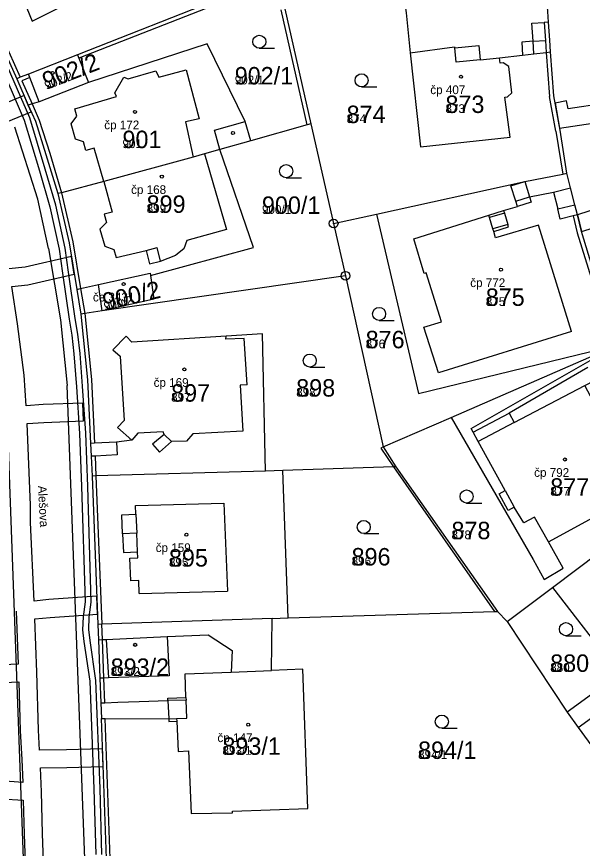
# Model space of a CAD drawing. Extents: x -763628 to -761565, y -976033 to -973833.
# Drawn here: x -762057.3 to -761992.5, y -974843.1 to -974747.7 of the extents above; entities that cross this region are included whole.
import ezdxf

# ---------------------------------------------------------------- set-up
doc = ezdxf.new("R2010")
doc.units = 0
for name, color, linetype in [('KN_cisla parcel 1000', 7, 'Continuous'), ('KN_cisla parcel 500', 7, 'Continuous'), ('KN_cisla popisna 500', 7, 'Continuous'), ('KN_hranice parcel', 7, 'Continuous'), ('KN_popisy', 7, 'Continuous'), ('KN_vecna bremena', 7, 'Continuous'), ('KN_vnitrni kresba parcel', 7, 'Continuous'), ('KN_znacky bodu BP', 7, 'Continuous'), ('KN_znacky budov', 7, 'Continuous'), ('KN_znacky kultur', 7, 'Continuous')]:
    doc.layers.add(name, color=color, linetype=linetype)

msp = doc.modelspace()

# ---------------------------------------------------------------- linework, layer by layer
at = {"layer": 'KN_hranice parcel'}
for p, q in [((-762030.74, -974744.37), (-762050.34, -974752.09)), ((-762026.55, -974746.85), (-762023.58, -974760.03)), ((-762057.31, -974754.84), (-762055.98, -974757.88)), ((-762023.58, -974760.03), (-762020.97, -974771.44)), ((-762030.48, -974761.97), (-762034.01, -974762.97)), ((-762020.97, -974771.44), (-762016.07, -974770.38)), ((-762020.97, -974771.44), (-762019.62, -974777.43)), ((-762019.62, -974777.43), (-762047.5, -974781.47)), ((-762019.62, -974777.43), (-762015.3, -974797.04)), ((-762050.42, -974779), (-762049.95, -974781.83)), ((-762007.51, -974793.7), (-761988.49, -974785.38)), ((-762015.3, -974797.04), (-762007.51, -974793.7)), ((-762015.3, -974797.04), (-762013.84, -974799.34)), ((-762026.79, -974799.77), (-762028.79, -974799.83)), ((-762026.2, -974816.66), (-762026.79, -974799.77)), ((-762013.84, -974799.34), (-762002.17, -974815.93)), ((-762048.67, -974800.4), (-762047.99, -974817.41)), ((-762001.06, -974817.06), (-761995.86, -974813.16)), ((-762002.17, -974815.93), (-762001.06, -974817.06)), ((-762028, -974816.72), (-762026.2, -974816.66)), ((-762001.06, -974817.06), (-761994.19, -974827.45)), ((-762047.99, -974817.41), (-762047.93, -974819.16)), ((-762047.93, -974819.16), (-762047.77, -974823.58)), ((-761994.19, -974827.45), (-761992.92, -974829.21)), ((-762046.97, -974845.59), (-762047.6, -974828.2)), ((-761992.92, -974829.21), (-761984.07, -974841.57))]:
    msp.add_line(p, q, dxfattribs=at)
for points in [[(-762054.98, -974730.68), (-762057.97, -974732.21), (-762057.48, -974733.08), (-762061.61, -974735.2), (-762059.64, -974739.19), (-762059.76, -974739.22), (-762057.45, -974743.54), (-762055.54, -974748.23), (-762043.76, -974742.3), (-762045.14, -974739.63), (-762050.42, -974729.44), (-762054.54, -974731.56), (-762054.98, -974730.68)], [(-762064.82, -974731.13), (-762066.3, -974735.04), (-762061.45, -974745.71), (-762060.93, -974746.88), (-762057.31, -974754.84)], [(-762012.73, -974746.74), (-762012.67, -974747.3), (-762012.18, -974751.88), (-762011.02, -974762.66), (-762000.75, -974761.56), (-762001.36, -974756.97), (-762001.05, -974756.93), (-762000.54, -974756.45), (-762000.9, -974753.43), (-762001.54, -974753.01), (-762001.87, -974753.05), (-762001.94, -974752.45), (-761999.3, -974752.14), (-761998.01, -974751.99), (-761996.6, -974751.82), (-761996.09, -974751.76)], [(-761996.09, -974751.76), (-761996.19, -974750.42), (-761996.34, -974748.36), (-761996.42, -974747.14), (-761996.46, -974746.63)], [(-762030.48, -974761.97), (-762031.1, -974759.75), (-762035.48, -974750.83), (-762049.09, -974755.26)], [(-762050.34, -974752.09), (-762055.96, -974754.31), (-762056.9, -974754.66), (-762057.31, -974754.84)], [(-762050.34, -974752.09), (-762050.18, -974752.5), (-762049.09, -974755.26)], [(-761994.22, -974765.66), (-761995.01, -974760.76), (-761995.73, -974756.79), (-761996.09, -974751.76)], [(-762049.09, -974755.26), (-762054.72, -974757.48), (-762055.54, -974757.74), (-762055.98, -974757.88)], [(-762055.98, -974757.88), (-762055.17, -974759.72), (-762053.95, -974763.53), (-762052.61, -974768.02)], [(-762023.58, -974760.03), (-762024.02, -974760.15), (-762030.48, -974761.97)], [(-762034.01, -974762.97), (-762035.79, -974763.47), (-762037.08, -974763.83), (-762047.33, -974766.64), (-762052.18, -974767.91), (-762052.61, -974768.02)], [(-762041.96, -974777.41), (-762030.15, -974774.2), (-762034.01, -974762.97)], [(-762016.07, -974770.38), (-761999.07, -974766.64), (-761994.71, -974765.77), (-761994.22, -974765.66)], [(-761988.04, -974785.18), (-761990.79, -974778.15), (-761992.56, -974772.35), (-761993.03, -974770.45), (-761993.32, -974769.3), (-761993.8, -974767.37), (-761994.22, -974765.66)], [(-762052.61, -974768.02), (-762051.3, -974773.66), (-762050.42, -974779)], [(-762016.07, -974770.38), (-762011.26, -974790.93), (-761988.49, -974785.38)], [(-762050.42, -974779), (-762049.98, -974778.9), (-762047.94, -974778.45), (-762042, -974777.12), (-762041.96, -974777.41)], [(-762041.96, -974777.41), (-762041.57, -974780.12), (-762047.5, -974781.47)], [(-762047.5, -974781.47), (-762049.5, -974781.77), (-762049.95, -974781.83)], [(-762049.95, -974781.83), (-762049.18, -974789.36), (-762048.84, -974796.65)], [(-762028.79, -974799.83), (-762029.11, -974784.11), (-762033.31, -974784.37), (-762044.1, -974785.04), (-762044.77, -974784.36), (-762046.27, -974785.91), (-762045.45, -974786.64), (-762044.99, -974794.03), (-762045.74, -974794.84), (-762044.11, -974796.28), (-762045.87, -974796.51), (-762048.4, -974796.63), (-762048.84, -974796.65)], [(-762007.51, -974793.7), (-761998.08, -974809.95), (-761996.82, -974812.27), (-761994.67, -974810.97), (-761996.35, -974807.95), (-761985.66, -974802.14), (-761987.67, -974798.4), (-761987.32, -974798.21), (-761989.8, -974793.56), (-761990.17, -974793.76), (-761992.19, -974790.01), (-761991.08, -974789.45), (-761988.89, -974788.35), (-761987.5, -974791.12), (-761986.78, -974792.55), (-761985.46, -974791.91), (-761985.02, -974791.69)], [(-762048.84, -974796.65), (-762048.78, -974798.12), (-762048.67, -974800.4)], [(-762028.79, -974799.83), (-762048.22, -974800.38), (-762048.67, -974800.4)], [(-762013.84, -974799.34), (-762014.09, -974799.35), (-762026.79, -974799.77)], [(-761995.86, -974813.16), (-761982.54, -974803.13), (-761981.01, -974801.99), (-761979.98, -974801.23), (-761979.56, -974800.91)], [(-761995.86, -974813.16), (-761988.2, -974823.11), (-761994.19, -974827.45)], [(-762026.2, -974816.66), (-762002.54, -974815.94), (-762002.17, -974815.93)], [(-762028, -974816.72), (-762047.54, -974817.39), (-762047.99, -974817.41)], [(-762047.6, -974828.2), (-762047.16, -974828.18), (-762039.86, -974828.24), (-762039.85, -974828.54), (-762038.96, -974828.5), (-762038.81, -974831.96), (-762037.63, -974831.91), (-762037.3, -974839.1), (-762032.55, -974839.01), (-762032.57, -974838.81), (-762023.93, -974838.51), (-762024.51, -974822.55), (-762028.09, -974822.69), (-762028, -974816.72)], [(-762047.93, -974819.16), (-762047.48, -974819.14), (-762047.05, -974819.12), (-762040.04, -974818.8), (-762039.83, -974823.32), (-762046.79, -974823.55), (-762047.32, -974823.57), (-762047.77, -974823.58)], [(-762047.77, -974823.58), (-762047.67, -974826.4), (-762047.6, -974828.2)], [(-761992.92, -974829.21), (-761986.93, -974824.86), (-761985.52, -974823.84)]]:
    msp.add_lwpolyline(points, dxfattribs=at)
at = {"layer": 'KN_vecna bremena'}
for points in [[(-762062.16, -974747.4), (-762060.52, -974750.71), (-762059.64, -974752.29), (-762056.45, -974759.58), (-762054.71, -974765.41), (-762053.49, -974769.54)], [(-762047.53, -974843.77), (-762047.75, -974836.23), (-762048.22, -974823.85), (-762048.9, -974819.25), (-762049.05, -974818), (-762049, -974816.59), (-762048.76, -974814.87), (-762049.16, -974801.59), (-762049.4, -974795.49), (-762049.76, -974790.1), (-762050.05, -974786.34), (-762050.3, -974784.14), (-762050.59, -974782.33), (-762051.36, -974777.02), (-762051.75, -974774.26), (-762052.81, -974769.36), (-762054.03, -974765.21), (-762055.79, -974759.34), (-762059.02, -974751.97)], [(-762062.28, -974761.37), (-762055.64, -974758.65), (-762055.98, -974757.88), (-762056.46, -974756.78), (-762063.12, -974759.51)], [(-761990, -974757.7), (-761994.09, -974758.3), (-761994.28, -974757.37), (-761995.58, -974757.63), (-761995.06, -974760.5), (-761989.71, -974759.72)], [(-761987.94, -974768.8), (-761993.03, -974770.45), (-761992.56, -974772.35), (-761987.45, -974770.79)], [(-762053.49, -974769.54), (-762052.43, -974774.38), (-762052.06, -974777.12), (-762051.29, -974782.43), (-762051, -974784.24), (-762050.75, -974786.4), (-762050.46, -974790.16), (-762050.1, -974795.53), (-762049.86, -974801.61), (-762049.46, -974814.83), (-762049.7, -974816.53), (-762049.75, -974818.02), (-762049.6, -974819.35), (-762048.92, -974823.91), (-762048.45, -974836.25), (-762048.23, -974843.79)], [(-762053.93, -974853.33), (-762054.35, -974841.38), (-762054.47, -974836.59), (-762054.58, -974833.85), (-762051.57, -974833.81), (-762047.4, -974833.71), (-762047.47, -974831.68), (-762051.61, -974831.77), (-762054.68, -974831.82), (-762054.8, -974829.54), (-762055, -974822.89), (-762055.22, -974816.77), (-762053.46, -974816.6), (-762048.04, -974816.22), (-762048.12, -974814.18), (-762053.64, -974814.56), (-762055.3, -974814.73), (-762055.74, -974805.72), (-762055.72, -974803.75), (-762056.1, -974794.38), (-762054.19, -974794.25), (-762049.64, -974794.08), (-762049.72, -974792.04), (-762054.29, -974792.21), (-762056.21, -974792.34), (-762056.45, -974788.84), (-762057.2, -974782.93), (-762057.87, -974778.66), (-762056.02, -974778.48), (-762050.71, -974777.25), (-762051.04, -974775.23), (-762056.34, -974776.46), (-762058.21, -974776.64)], [(-762057.35, -974815.9), (-762057.13, -974821.96), (-762059.67, -974822.09)], [(-762059.57, -974824.12), (-762057.07, -974823.99), (-762056.9, -974829.62), (-762056.72, -974832.9), (-762056.61, -974835.52), (-762059.11, -974835.34)], [(-762059.04, -974837.39), (-762056.55, -974837.57), (-762056.45, -974841.44), (-762056.03, -974853.41), (-762055.71, -974861.68), (-762055.17, -974877.26), (-762054.92, -974883.88), (-762054.79, -974888), (-762054.91, -974889.65), (-762055, -974891.75), (-762055.22, -974894.78), (-762055.17, -974896.03), (-762057.22, -974896.13), (-762057.11, -974898.23), (-762055.33, -974898.14), (-762057.59, -974907.68)]]:
    msp.add_lwpolyline(points, dxfattribs=at)
at = {"layer": 'KN_vnitrni kresba parcel'}
for p, q in [((-762030.57, -974744.8), (-762050.18, -974752.5)), ((-762060.52, -974746.69), (-762056.9, -974754.66)), ((-762024.02, -974760.15), (-762026.99, -974746.95)), ((-761998.25, -974748.49), (-761996.84, -974748.39)), ((-761996.34, -974748.36), (-761996.84, -974748.39)), ((-761996.84, -974748.39), (-761996.7, -974750.45)), ((-761998.11, -974750.55), (-761998.25, -974748.49)), ((-762012.18, -974751.88), (-762007.11, -974751.18)), ((-762007.11, -974751.18), (-762007.08, -974751.3)), ((-762007.08, -974751.3), (-762004.32, -974751.03)), ((-762006.92, -974752.93), (-762007.08, -974751.3)), ((-762004.32, -974751.03), (-762004.16, -974752.66)), ((-761998.11, -974750.55), (-761999.38, -974750.65)), ((-761999.38, -974750.65), (-761999.3, -974752.14)), ((-761998.11, -974750.55), (-761996.7, -974750.45)), ((-761998.01, -974751.99), (-761998.11, -974750.55)), ((-761996.7, -974750.45), (-761996.6, -974751.82)), ((-761996.6, -974751.82), (-761996.22, -974756.88)), ((-762004.16, -974752.66), (-762006.92, -974752.93)), ((-762004.16, -974752.66), (-762001.94, -974752.45)), ((-762044.52, -974754.86), (-762041.35, -974753.94)), ((-762041.35, -974753.94), (-762041.03, -974754.68)), ((-762041.03, -974754.68), (-762037.86, -974753.83)), ((-762037.86, -974753.83), (-762036.38, -974759.43)), ((-762055.8, -974754.71), (-762056.71, -974755.07)), ((-762056.71, -974755.07), (-762055.54, -974757.74)), ((-762055.8, -974754.71), (-762055.96, -974754.31)), ((-762054.72, -974757.48), (-762055.8, -974754.71)), ((-762046.07, -974756.45), (-762045.02, -974754.65)), ((-762045.02, -974754.65), (-762044.52, -974754.86)), ((-762050.65, -974758.28), (-762045.88, -974756.87)), ((-762045.88, -974756.87), (-762046.07, -974756.45)), ((-761995.5, -974760.85), (-761996.22, -974756.88)), ((-762055.54, -974757.74), (-762054.74, -974759.58)), ((-762050.4, -974759.15), (-762050.65, -974758.28)), ((-762054.74, -974759.58), (-762053.52, -974763.39)), ((-762051.05, -974760), (-762050.4, -974759.15)), ((-762036.38, -974759.43), (-762037.94, -974759.8)), ((-762037.94, -974759.8), (-762037.08, -974763.83)), ((-762034.64, -974760.75), (-762031.1, -974759.75)), ((-762054.88, -974768.67), (-762057.54, -974760.39)), ((-762050.57, -974761.78), (-762051.05, -974760)), ((-762034.01, -974762.97), (-762034.64, -974760.75)), ((-761995.5, -974760.85), (-761994.71, -974765.77)), ((-762049.63, -974762.07), (-762050.57, -974761.78)), ((-762049.4, -974763.08), (-762049.63, -974762.07)), ((-762053.52, -974763.39), (-762052.18, -974767.91)), ((-762048.44, -974762.8), (-762049.4, -974763.08)), ((-762047.33, -974766.64), (-762048.44, -974762.8)), ((-762035.79, -974763.47), (-762033.25, -974772.14)), ((-762047.33, -974766.64), (-762046.37, -974770.13)), ((-762000.64, -974767.14), (-761999.07, -974766.64)), ((-762000.08, -974768.9), (-762000.64, -974767.14)), ((-761999.07, -974766.64), (-761998.52, -974768.4)), ((-761995.75, -974767.86), (-761993.8, -974767.37)), ((-762052.18, -974767.91), (-762050.86, -974773.56)), ((-762000.08, -974768.9), (-761998.52, -974768.4)), ((-761998.52, -974768.4), (-761995.75, -974767.86)), ((-761998.52, -974768.4), (-761998.33, -974769)), ((-761995.75, -974767.86), (-761995.27, -974769.78)), ((-762053.65, -974774.32), (-762054.88, -974768.67)), ((-761999.9, -974769.48), (-762000.08, -974768.9)), ((-761998.33, -974769), (-761999.9, -974769.48)), ((-761995.27, -974769.78), (-761993.32, -974769.3)), ((-762046.37, -974770.13), (-762047.28, -974770.39)), ((-762047.28, -974770.39), (-762047.02, -974771.32)), ((-762003.19, -974770.47), (-762001.48, -974769.95)), ((-762001.39, -974770.24), (-762003.1, -974770.76)), ((-762001.48, -974769.95), (-761999.9, -974769.48)), ((-762001.48, -974769.95), (-762001.39, -974770.24)), ((-762001.39, -974770.24), (-762000.99, -974771.55)), ((-761994.99, -974770.94), (-761995.27, -974769.78)), ((-762047.02, -974771.32), (-762047.77, -974772.08)), ((-762011.76, -974773.2), (-762003.19, -974770.47)), ((-762003.1, -974770.76), (-762003.19, -974770.47)), ((-762002.71, -974772.07), (-762003.1, -974770.76)), ((-761993.52, -974770.57), (-761994.99, -974770.94)), ((-761993.03, -974770.45), (-761993.52, -974770.57)), ((-761993.52, -974770.57), (-761993.04, -974772.5)), ((-762047.77, -974772.08), (-762047.21, -974774.06)), ((-762033.25, -974772.14), (-762037.8, -974773.39)), ((-762000.99, -974771.55), (-762002.71, -974772.07)), ((-762002.62, -974772.36), (-762002.71, -974772.07)), ((-762002.62, -974772.36), (-762000.91, -974771.84)), ((-761997.5, -974771.63), (-762002.4, -974773.09)), ((-762000.91, -974771.84), (-762000.99, -974771.55)), ((-761993.69, -974783.83), (-761997.5, -974771.63)), ((-762010.61, -974777.17), (-762011.76, -974773.2)), ((-762002.4, -974773.09), (-762002.62, -974772.36)), ((-761993.04, -974772.5), (-761991.27, -974778.3)), ((-762050.86, -974773.56), (-762049.98, -974778.9)), ((-762047.21, -974774.06), (-762046.19, -974774.41)), ((-762042.47, -974774.52), (-762041.19, -974774.21)), ((-762040.81, -974775.77), (-762041.19, -974774.21)), ((-762037.8, -974773.39), (-762038.14, -974774.36)), ((-762053.65, -974774.32), (-762052.27, -974782.49)), ((-762046.19, -974774.41), (-762045.92, -974775.36)), ((-762045.92, -974775.36), (-762042.47, -974774.52)), ((-762042.47, -974774.52), (-762042.09, -974776.08)), ((-762040.81, -974775.77), (-762039.05, -974775.07)), ((-762038.14, -974774.36), (-762039.05, -974775.07)), ((-762042.09, -974776.08), (-762040.81, -974775.77)), ((-762010.35, -974777.1), (-762010.61, -974777.17)), ((-762008.62, -974782.72), (-762010.35, -974777.1)), ((-762049.98, -974778.9), (-762049.5, -974781.77)), ((-762047.5, -974781.47), (-762047.94, -974778.45)), ((-762049.5, -974781.77), (-762048.73, -974789.34)), ((-762052.27, -974782.49), (-762051.54, -974790.03)), ((-762010.62, -974783.31), (-762008.62, -974782.72)), ((-762008.96, -974788.58), (-762010.62, -974783.31)), ((-762033.32, -974784.7), (-762033.31, -974784.37)), ((-762031.22, -974784.62), (-762033.32, -974784.7)), ((-762030.89, -974789.94), (-762031.22, -974784.62)), ((-761993.69, -974783.83), (-762008.96, -974788.58)), ((-762005.21, -974794.94), (-761988.49, -974785.38)), ((-761991.83, -974787.96), (-762000.84, -974793.19)), ((-762048.73, -974789.34), (-762048.4, -974796.63)), ((-762047.92, -974885.92), (-762051.54, -974790.03)), ((-762030.89, -974789.94), (-762031.68, -974789.98)), ((-762031.68, -974789.98), (-762031.38, -974795.25)), ((-762000.28, -974794.27), (-761992.19, -974790.01)), ((-762004.97, -974795.38), (-762000.84, -974793.19)), ((-762000.84, -974793.19), (-762000.28, -974794.27)), ((-762058.37, -974795.07), (-762055, -974886.49)), ((-762004.97, -974795.38), (-762005.21, -974794.94)), ((-762000.28, -974794.27), (-762004.39, -974796.43)), ((-762043.43, -974795.48), (-762044.11, -974796.28)), ((-762040.5, -974795.31), (-762043.43, -974795.48)), ((-762040.41, -974795.62), (-762041.73, -974796.75)), ((-762040.41, -974795.62), (-762040.5, -974795.31)), ((-762039.55, -974796.45), (-762040.41, -974795.62)), ((-762037.12, -974795.56), (-762037.85, -974796.4)), ((-762031.38, -974795.25), (-762037.12, -974795.56)), ((-762004.39, -974796.43), (-762004.97, -974795.38)), ((-762045.87, -974796.51), (-762045.8, -974797.98)), ((-762041.73, -974796.75), (-762040.92, -974797.66)), ((-762039.55, -974796.45), (-762040.92, -974797.66)), ((-762037.85, -974796.4), (-762039.55, -974796.45)), ((-762015.3, -974797.04), (-762015.57, -974797.22)), ((-762001.31, -974802.07), (-762004.39, -974796.43)), ((-762045.8, -974797.98), (-762048.33, -974798.1)), ((-762015.57, -974797.22), (-762014.09, -974799.35)), ((-762048.33, -974798.1), (-762048.78, -974798.12)), ((-762048.33, -974798.1), (-762048.22, -974800.38)), ((-762014.09, -974799.35), (-762002.54, -974815.94)), ((-762048.22, -974800.38), (-762047.54, -974817.39)), ((-762002.01, -974802.45), (-762001.31, -974802.07)), ((-762000.98, -974804.33), (-762002.01, -974802.45)), ((-762001.31, -974802.07), (-762000.28, -974803.95)), ((-762043.68, -974803.79), (-762033.56, -974803.5)), ((-762033.56, -974803.5), (-762033.13, -974813.6)), ((-762043.64, -974804.78), (-762043.68, -974803.79)), ((-762000.28, -974803.95), (-762000.98, -974804.33)), ((-761999.16, -974805.76), (-762000.28, -974803.95)), ((-762045.25, -974804.85), (-762043.64, -974804.78)), ((-762045.16, -974807.03), (-762045.25, -974804.85)), ((-762043.64, -974804.78), (-762043.55, -974806.96)), ((-761997.93, -974805.13), (-761999.16, -974805.76)), ((-761996.35, -974807.95), (-761997.93, -974805.13)), ((-762043.55, -974806.96), (-762045.16, -974807.03)), ((-762045.16, -974807.03), (-762045.07, -974809.16)), ((-762043.46, -974809.09), (-762043.55, -974806.96)), ((-762045.07, -974809.16), (-762043.46, -974809.09)), ((-762043.43, -974809.79), (-762043.46, -974809.09)), ((-762044.32, -974809.82), (-762043.43, -974809.79)), ((-762044.21, -974812.4), (-762044.32, -974809.82)), ((-762043.32, -974812.36), (-762044.21, -974812.4)), ((-762043.26, -974813.85), (-762043.32, -974812.36)), ((-762043.26, -974813.85), (-762033.13, -974813.6)), ((-762047.48, -974819.14), (-762047.54, -974817.39)), ((-762040.04, -974818.8), (-762035.36, -974818.59)), ((-762035.36, -974818.59), (-762032.6, -974820.38)), ((-762047.32, -974823.57), (-762047.48, -974819.14)), ((-762047.05, -974819.12), (-762046.79, -974823.55)), ((-762032.6, -974820.38), (-762032.73, -974822.87)), ((-762032.73, -974822.87), (-762028.09, -974822.69)), ((-762047.22, -974826.39), (-762047.32, -974823.57)), ((-762038.01, -974823.07), (-762032.73, -974822.87)), ((-762037.9, -974825.78), (-762038.01, -974823.07)), ((-762047.67, -974826.4), (-762047.22, -974826.39)), ((-762047.22, -974826.39), (-762045.7, -974826.34)), ((-762045.7, -974826.34), (-762043.27, -974826.26)), ((-762043.27, -974826.26), (-762039.98, -974826.15)), ((-762039.99, -974825.85), (-762037.9, -974825.78)), ((-762039.98, -974826.15), (-762039.99, -974825.85)), ((-762037.89, -974826.08), (-762039.98, -974826.15)), ((-762039.98, -974826.15), (-762039.86, -974828.24)), ((-762037.9, -974825.78), (-762037.89, -974826.08)), ((-762037.8, -974828.15), (-762037.89, -974826.08)), ((-762046.54, -974845.57), (-762047.16, -974828.18)), ((-762039.86, -974828.24), (-762038.98, -974828.2)), ((-762038.98, -974828.2), (-762037.8, -974828.15)), ((-762038.98, -974828.2), (-762038.96, -974828.5))]:
    msp.add_line(p, q, dxfattribs=at)
at = {"layer": 'KN_znacky bodu BP'}
for centre, radius in [((-762020.97, -974771.44), 0.5), ((-762020.97, -974771.44), 0.0303), ((-762019.62, -974777.43), 0.5), ((-762019.62, -974777.43), 0.0303)]:
    msp.add_circle(centre, radius, dxfattribs=at)
at = {"layer": 'KN_znacky budov'}
for centre in [(-762053.187, -974754.179), (-762006.367, -974754.619), (-762043.747, -974758.649), (-762032.517, -974761.069), (-762040.667, -974766.069), (-762001.787, -974776.739), (-762045.047, -974778.389), (-762038.087, -974788.179), (-761994.457, -974798.499), (-762037.847, -974807.119), (-762043.727, -974819.749), (-762030.767, -974828.909)]:
    msp.add_circle(centre, 0.175, dxfattribs=at)
at = {"layer": 'KN_znacky kultur'}
for p, q in [((-762029.493, -974751.35), (-762027.743, -974751.35)), ((-762017.763, -974755.78), (-762016.013, -974755.78)), ((-762026.413, -974766.19), (-762024.663, -974766.19)), ((-762015.763, -974782.56), (-762014.013, -974782.56)), ((-762023.713, -974787.91), (-762021.963, -974787.91)), ((-762005.723, -974803.49), (-762003.973, -974803.49)), ((-762017.523, -974806.99), (-762015.773, -974806.99)), ((-761994.333, -974818.7), (-761992.583, -974818.7)), ((-762008.563, -974829.31), (-762006.813, -974829.31))]:
    msp.add_line(p, q, dxfattribs=at)
for centre in [(-762029.493, -974750.6), (-762017.763, -974755.03), (-762026.413, -974765.44), (-762015.763, -974781.81), (-762023.713, -974787.16), (-762005.723, -974802.74), (-762017.523, -974806.24), (-761994.333, -974817.95), (-762008.563, -974828.56)]:
    msp.add_circle(centre, 0.75, dxfattribs=at)

# ---------------------------------------------------------------- texts
at = {"layer": 'KN_cisla parcel 1000'}
for s, rotation, p in [('902/2', 21, (-762053.892, -974756.123)), ('900/2', 13, (-762047.197, -974781.437))]:
    msp.add_text(s, height=2, rotation=rotation, dxfattribs=at).set_placement(p)
for s, p in [('902/1', (-762032.31, -974755.5)), ('873', (-762008.15, -974758.77)), ('874', (-762019.48, -974759.93)), ('901', (-762045.18, -974762.8)), ('899', (-762042.41, -974770.22)), ('900/1', (-762029.19, -974770.34)), ('875', (-762003.53, -974780.89)), ('876', (-762017.3, -974785.75)), ('898', (-762025.26, -974791.29)), ('897', (-762039.6, -974791.87)), ('877', (-761996.13, -974802.65)), ('878', (-762007.46, -974807.64)), ('895', (-762039.85, -974810.78)), ('896', (-762018.91, -974810.65)), ('880', (-761996.14, -974822.85)), ('893/2', (-762046.53, -974823.31)), ('893/1', (-762033.72, -974832.36)), ('894/1', (-762011.29, -974832.83))]:
    msp.add_text(s, height=2, dxfattribs=at).set_placement(p)
at = {"layer": 'KN_cisla parcel 500'}
for s, rotation, p in [('902/2', 21, (-762053.892, -974756.123)), ('900/2', 13, (-762047.197, -974781.437))]:
    msp.add_text(s, height=1, rotation=rotation, dxfattribs=at).set_placement(p)
for s, p in [('902/1', (-762032.31, -974755.5)), ('873', (-762008.15, -974758.77)), ('874', (-762019.48, -974759.93)), ('901', (-762045.18, -974762.8)), ('899', (-762042.41, -974770.22)), ('900/1', (-762029.19, -974770.34)), ('875', (-762003.53, -974780.89)), ('876', (-762017.3, -974785.75)), ('898', (-762025.26, -974791.29)), ('897', (-762039.6, -974791.87)), ('877', (-761996.13, -974802.65)), ('878', (-762007.46, -974807.64)), ('895', (-762039.85, -974810.78)), ('896', (-762018.91, -974810.65)), ('880', (-761996.14, -974822.85)), ('893/2', (-762046.53, -974823.31)), ('893/1', (-762033.72, -974832.36)), ('894/1', (-762011.29, -974832.83))]:
    msp.add_text(s, height=1, dxfattribs=at).set_placement(p)
at = {"layer": 'KN_cisla popisna 500'}
for s, p in [('čp 407', (-762009.891, -974756.611)), ('čp 172', (-762047.271, -974760.641)), ('čp 168', (-762044.191, -974768.061)), ('čp 772', (-762005.311, -974778.731)), ('če 3431', (-762048.571, -974780.381)), ('čp 169', (-762041.611, -974790.171)), ('čp 792', (-761997.981, -974800.491)), ('čp 159', (-762041.371, -974809.111)), ('čp 147', (-762034.291, -974830.901))]:
    msp.add_text(s, height=1, dxfattribs=at).set_placement(p)
at = {"layer": 'KN_popisy'}
msp.add_text('Alešova', height=1, rotation=273, dxfattribs=at).set_placement((-762054.878, -974801.524))

doc.saveas('drawing.dxf')
